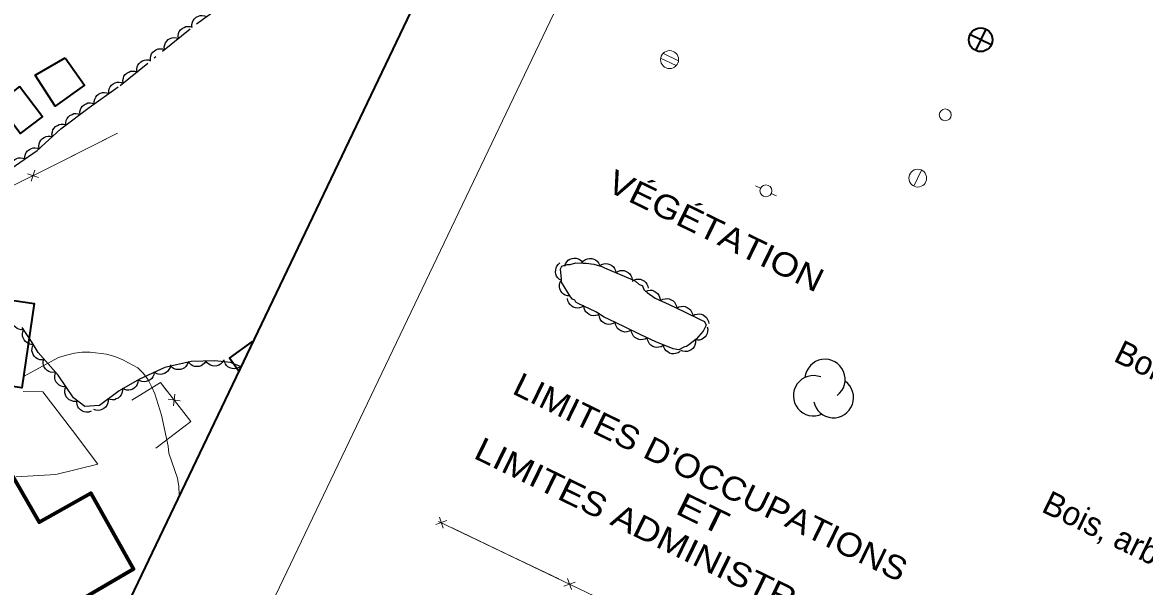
# Model space of a CAD drawing. Extents: x 355726 to 357533, y 5103782 to 5105258.
# Drawn here: x 357014.9 to 357109.6, y 5104141.3 to 5104188.9 of the extents above; entities that cross this region are included whole.
import ezdxf
from ezdxf.enums import TextEntityAlignment as Align

# ---------------------------------------------------------------- set-up
doc = ezdxf.new("R2010")
doc.units = 0
doc.header["$LTSCALE"] = 0.6
doc.linetypes.add('DOT_DASHED', pattern=[7.7, 5, -1.2, 0.3, -1.2])
doc.linetypes.add('LONG_DASHED', pattern=[7.5, 6, -1.5])
for name, color, linetype, lineweight in [('19', 7, 'Continuous', 13), ('2', 7, 'LONG_DASHED', 13), ('31', 7, 'Continuous', 35), ('34', 7, 'Continuous', 35), ('36', 7, 'Continuous', 13), ('37', 7, 'Continuous', 13), ('44', 7, 'Continuous', 25), ('60', 7, 'Continuous', 13), ('63', 7, 'Continuous', 25)]:
    doc.layers.add(name, color=color, linetype=linetype, lineweight=lineweight)

msp = doc.modelspace()

# ---------------------------------------------------------------- linework, layer by layer
at = {"layer": '19'}
msp.add_lwpolyline([(357014.34, 5104150.61), (357017.69, 5104150.8), (357021.22, 5104151.67), (357019.08, 5104154.52), (357016.58, 5104157.77), (357014.93, 5104157.81)], dxfattribs=at)
at = {"layer": '2', "linetype": 'Continuous'}
msp.add_lwpolyline([(357014.96, 5104159.08), (357017.91, 5104160.67), (357018.58, 5104160.88), (357019.26, 5104161.03), (357019.92, 5104161.11), (357020.58, 5104161.13), (357021.97, 5104160.96), (357022.66, 5104160.76), (357023.33, 5104160.48), (357024.6, 5104159.8), (357025.1, 5104159.33), (357025.48, 5104158.79), (357025.79, 5104158.18), (357026.03, 5104157.59), (357026.62, 5104155.8), (357027.16, 5104153.19), (357027.23, 5104152.61), (357027.97, 5104150.5), (357028.08, 5104149.79), (357028.1, 5104149.09)], dxfattribs=at)
at = {"layer": '31'}
for points in [[(357018.47, 5104185.96), (357020.1, 5104183.65), (357017.64, 5104181.88), (357015.95, 5104184.51), (357018.47, 5104185.96)], [(357014.62, 5104183.54), (357012.75, 5104182.11), (357014.71, 5104179.56), (357016.57, 5104180.99), (357014.62, 5104183.54)], [(357009.81, 5104158.83), (357010.86, 5104165.96), (357015.85, 5104165.22), (357014.8, 5104158.1), (357009.81, 5104158.83)]]:
    msp.add_lwpolyline(points, close=True, dxfattribs=at)
msp.add_lwpolyline([(357033.1, 5104159.54), (357032.34, 5104160.61), (357034.28, 5104162.01)], dxfattribs=at)
at = {"layer": '31', "lineweight": 70}
msp.add_lwpolyline([(357012.19, 5104153.8), (357016.27, 5104146.78), (357020.65, 5104149.21), (357024.23, 5104142.8), (357017.12, 5104138.63), (357016.38, 5104139.55), (357012.48, 5104137.33), (357010.83, 5104140.01), (357009.15, 5104139.09), (357007.04, 5104142.95), (357008.55, 5104143.8), (357007.59, 5104145.44), (357008.64, 5104146.01), (357006.32, 5104150.26), (357012.19, 5104153.8)], close=True, dxfattribs=at)
at = {"layer": '34'}
for p, q in [((357096.66, 5104187.05), (357094.87, 5104187.92)), ((357096.2, 5104188.38), (357095.33, 5104186.59))]:
    msp.add_line(p, q, dxfattribs=at)
msp.add_circle((357095.775, 5104187.487), 1, dxfattribs=at)
at = {"layer": '36'}
for p, q in [((357068.75, 5104185.92), (357070.07, 5104185.3)), ((357070.26, 5104185.72), (357068.95, 5104186.34)), ((357090.14, 5104175.14), (357090.79, 5104176.48)), ((357076.75, 5104175.17), (357077.19, 5104174.96)), ((357078.54, 5104174.3), (357078.1, 5104174.52))]:
    msp.add_line(p, q, dxfattribs=at)
for centre, radius in [((357069.511, 5104185.807), 0.759), ((357092.782, 5104181.146), 0.5), ((357090.466, 5104175.807), 0.75), ((357077.643, 5104174.734), 0.5)]:
    msp.add_circle(centre, radius, dxfattribs=at)
at = {"layer": '37'}
for p, q in [((357021.12, 5104178.7), (357022.88, 5104179.59)), ((357015.59, 5104175.54), (357015.91, 5104176.49)), ((357016.23, 5104175.86), (357015.28, 5104176.18)), ((357027.73, 5104157.58), (357027.61, 5104156.58)), ((357028.17, 5104157.02), (357027.18, 5104157.14)), ((357050.07, 5104147.2), (357050.4, 5104146.26)), ((357050.71, 5104146.9), (357049.76, 5104146.57)), ((357066.47, 5104138.96), (357050.01, 5104146.84)), ((357055.65, 5104144.14), (357051.14, 5104146.3)), ((357060.16, 5104141.98), (357055.65, 5104144.14)), ((357061.53, 5104141.72), (357060.59, 5104141.38)), ((357060.89, 5104142.02), (357061.22, 5104141.08))]:
    msp.add_line(p, q, dxfattribs=at)
for points in [[(356989.25, 5104161.97), (357005.18, 5104170.22), (357013.79, 5104175.05), (357017.66, 5104176.96), (357022.88, 5104179.59)], [(357016.65, 5104176.46), (357017.66, 5104176.96), (357021.12, 5104178.7)], [(357026.14, 5104153.01), (357029.08, 5104155.28), (357026.51, 5104158.57), (357024.1, 5104157.08)], [(357027.06, 5104157.87), (357026.51, 5104158.57), (357024.1, 5104157.08)], [(357026.14, 5104153.01), (357029.08, 5104155.28), (357028.29, 5104156.29)]]:
    msp.add_lwpolyline(points, dxfattribs=at)
at = {"layer": '44', "linetype": 'DOT_DASHED'}
for points in [[(357013.9, 5104176.63), (357016.11, 5104178.14), (357018.11, 5104179.96), (357020.5, 5104181.76), (357023.11, 5104183.63), (357026.69, 5104186.53), (357029.56, 5104188.84), (357031.86, 5104190.5)], [(357033.27, 5104159.9), (357032.42, 5104160.26), (357031.12, 5104160.39), (357029.12, 5104160.33), (357026.88, 5104159.82), (357024.76, 5104158.85), (357023.03, 5104157.86), (357021.36, 5104156.63), (357020.13, 5104156.54), (357019.17, 5104157.27), (357018.52, 5104158.22), (357017.87, 5104159.17), (357016.19, 5104161.08), (357015.69, 5104161.94), (357014.83, 5104163.21)]]:
    msp.add_lwpolyline(points, dxfattribs=at)
at = {"layer": '44'}
for points in [[(357029.18, 5104188.57), (357029.18, 5104188.78), (357029.23, 5104188.97), (357029.29, 5104189.12), (357029.4, 5104189.26), (357029.54, 5104189.38), (357029.72, 5104189.47), (357029.87, 5104189.52), (357030.05, 5104189.53), (357030.23, 5104189.51), (357030.4, 5104189.45)], [(357028.03, 5104187.61), (357028.01, 5104187.82), (357028.05, 5104188.01), (357028.11, 5104188.17), (357028.21, 5104188.31), (357028.35, 5104188.44), (357028.52, 5104188.53), (357028.66, 5104188.6), (357028.84, 5104188.61), (357029.03, 5104188.6), (357029.2, 5104188.55)], [(357026.86, 5104186.67), (357026.84, 5104186.88), (357026.89, 5104187.07), (357026.94, 5104187.23), (357027.05, 5104187.37), (357027.18, 5104187.5), (357027.35, 5104187.59), (357027.5, 5104187.66), (357027.67, 5104187.67), (357027.86, 5104187.66), (357028.03, 5104187.61)], [(357025.69, 5104185.72), (357025.68, 5104185.93), (357025.72, 5104186.13), (357025.77, 5104186.29), (357025.88, 5104186.43), (357026.01, 5104186.56), (357026.18, 5104186.65), (357026.33, 5104186.71), (357026.5, 5104186.73), (357026.69, 5104186.72), (357026.86, 5104186.67)], [(357024.53, 5104184.78), (357024.51, 5104184.99), (357024.55, 5104185.19), (357024.61, 5104185.34), (357024.71, 5104185.48), (357024.85, 5104185.61), (357025.01, 5104185.71), (357025.16, 5104185.77), (357025.34, 5104185.79), (357025.52, 5104185.78), (357025.69, 5104185.72)], [(357022.16, 5104182.95), (357022.15, 5104183.15), (357022.2, 5104183.35), (357022.27, 5104183.5), (357022.38, 5104183.64), (357022.52, 5104183.76), (357022.69, 5104183.84), (357022.85, 5104183.9), (357023.02, 5104183.91), (357023.21, 5104183.88), (357023.37, 5104183.82)], [(357023.36, 5104183.84), (357023.35, 5104184.04), (357023.39, 5104184.24), (357023.44, 5104184.4), (357023.55, 5104184.54), (357023.68, 5104184.67), (357023.85, 5104184.76), (357024, 5104184.83), (357024.17, 5104184.84), (357024.36, 5104184.83), (357024.53, 5104184.78)], [(357020.94, 5104182.07), (357020.93, 5104182.28), (357020.98, 5104182.48), (357021.05, 5104182.63), (357021.16, 5104182.77), (357021.3, 5104182.89), (357021.47, 5104182.97), (357021.63, 5104183.02), (357021.8, 5104183.03), (357021.99, 5104183.01), (357022.16, 5104182.95)], [(357019.73, 5104181.18), (357019.72, 5104181.39), (357019.77, 5104181.59), (357019.83, 5104181.74), (357019.94, 5104181.88), (357020.08, 5104182), (357020.25, 5104182.09), (357020.4, 5104182.15), (357020.57, 5104182.16), (357020.76, 5104182.14), (357020.93, 5104182.08)], [(357018.53, 5104180.28), (357018.52, 5104180.49), (357018.57, 5104180.68), (357018.63, 5104180.84), (357018.74, 5104180.98), (357018.88, 5104181.1), (357019.05, 5104181.19), (357019.2, 5104181.25), (357019.38, 5104181.26), (357019.56, 5104181.24), (357019.73, 5104181.18)], [(357017.39, 5104179.31), (357017.36, 5104179.51), (357017.39, 5104179.71), (357017.44, 5104179.87), (357017.53, 5104180.02), (357017.66, 5104180.16), (357017.82, 5104180.26), (357017.97, 5104180.33), (357018.14, 5104180.36), (357018.33, 5104180.36), (357018.5, 5104180.32)], [(357016.28, 5104178.3), (357016.25, 5104178.5), (357016.28, 5104178.7), (357016.33, 5104178.86), (357016.42, 5104179.01), (357016.55, 5104179.15), (357016.71, 5104179.25), (357016.86, 5104179.32), (357017.03, 5104179.35), (357017.22, 5104179.35), (357017.39, 5104179.31)], [(357015.06, 5104177.43), (357015.06, 5104177.63), (357015.12, 5104177.83), (357015.19, 5104177.98), (357015.3, 5104178.11), (357015.45, 5104178.23), (357015.62, 5104178.31), (357015.78, 5104178.36), (357015.95, 5104178.36), (357016.13, 5104178.34), (357016.3, 5104178.27)], [(357013.83, 5104176.58), (357013.82, 5104176.79), (357013.88, 5104176.98), (357013.95, 5104177.13), (357014.07, 5104177.27), (357014.21, 5104177.38), (357014.38, 5104177.46), (357014.54, 5104177.52), (357014.71, 5104177.52), (357014.9, 5104177.49), (357015.06, 5104177.43)], [(357060.65, 5104168.39), (357060.71, 5104168.58), (357060.83, 5104168.75), (357060.94, 5104168.87), (357061.09, 5104168.96), (357061.27, 5104169.03), (357061.46, 5104169.05), (357061.62, 5104169.05), (357061.79, 5104168.99), (357061.95, 5104168.91), (357062.09, 5104168.79)], [(357062.11, 5104168.66), (357062.25, 5104168.82), (357062.42, 5104168.93), (357062.57, 5104169), (357062.74, 5104169.02), (357062.93, 5104169.02), (357063.11, 5104168.97), (357063.26, 5104168.91), (357063.4, 5104168.8), (357063.52, 5104168.66), (357063.6, 5104168.5)], [(357060.4, 5104167.16), (357060.22, 5104167.26), (357060.07, 5104167.4), (357059.97, 5104167.53), (357059.91, 5104167.7), (357059.88, 5104167.88), (357059.89, 5104168.07), (357059.92, 5104168.23), (357060, 5104168.39), (357060.11, 5104168.53), (357060.25, 5104168.65)], [(357063.59, 5104168.41), (357063.76, 5104168.53), (357063.96, 5104168.58), (357064.12, 5104168.61), (357064.29, 5104168.58), (357064.47, 5104168.53), (357064.63, 5104168.42), (357064.76, 5104168.32), (357064.86, 5104168.18), (357064.93, 5104168.01), (357064.97, 5104167.83)], [(357064.97, 5104167.83), (357065.14, 5104167.94), (357065.34, 5104168), (357065.5, 5104168.02), (357065.68, 5104168), (357065.85, 5104167.94), (357066.01, 5104167.84), (357066.14, 5104167.74), (357066.24, 5104167.59), (357066.31, 5104167.42), (357066.35, 5104167.25)], [(357061.1, 5104165.86), (357060.9, 5104165.87), (357060.7, 5104165.93), (357060.56, 5104166.01), (357060.43, 5104166.13), (357060.32, 5104166.28), (357060.25, 5104166.46), (357060.2, 5104166.61), (357060.21, 5104166.79), (357060.24, 5104166.97), (357060.32, 5104167.14)], [(357066.34, 5104167.11), (357066.51, 5104167.22), (357066.71, 5104167.27), (357066.87, 5104167.29), (357067.05, 5104167.27), (357067.22, 5104167.21), (357067.38, 5104167.1), (357067.51, 5104167), (357067.6, 5104166.85), (357067.68, 5104166.68), (357067.71, 5104166.51)], [(357067.48, 5104166.25), (357067.67, 5104166.33), (357067.87, 5104166.35), (357068.04, 5104166.34), (357068.2, 5104166.28), (357068.36, 5104166.19), (357068.5, 5104166.06), (357068.61, 5104165.93), (357068.67, 5104165.77), (357068.72, 5104165.59), (357068.72, 5104165.41)], [(357062.27, 5104165.02), (357062.09, 5104164.91), (357061.89, 5104164.86), (357061.73, 5104164.84), (357061.56, 5104164.87), (357061.38, 5104164.93), (357061.22, 5104165.03), (357061.1, 5104165.14), (357061, 5104165.29), (357060.93, 5104165.46), (357060.9, 5104165.64)], [(357063.61, 5104164.36), (357063.43, 5104164.25), (357063.24, 5104164.21), (357063.07, 5104164.19), (357062.9, 5104164.22), (357062.73, 5104164.29), (357062.57, 5104164.4), (357062.45, 5104164.51), (357062.36, 5104164.66), (357062.29, 5104164.83), (357062.26, 5104165.01)], [(357068.75, 5104165.47), (357068.93, 5104165.58), (357069.13, 5104165.63), (357069.3, 5104165.65), (357069.47, 5104165.61), (357069.64, 5104165.55), (357069.8, 5104165.44), (357069.92, 5104165.33), (357070.01, 5104165.18), (357070.08, 5104165.01), (357070.11, 5104164.83)], [(357070.11, 5104164.83), (357070.29, 5104164.94), (357070.49, 5104164.98), (357070.65, 5104165), (357070.82, 5104164.97), (357071, 5104164.9), (357071.15, 5104164.79), (357071.28, 5104164.68), (357071.37, 5104164.53), (357071.44, 5104164.36), (357071.46, 5104164.18)], [(357014.98, 5104163.02), (357014.77, 5104163.01), (357014.57, 5104163.05), (357014.42, 5104163.11), (357014.28, 5104163.22), (357014.15, 5104163.35), (357014.06, 5104163.52), (357014, 5104163.67), (357013.99, 5104163.85), (357014, 5104164.03), (357014.06, 5104164.2)], [(357064.93, 5104163.65), (357064.75, 5104163.54), (357064.56, 5104163.48), (357064.39, 5104163.46), (357064.22, 5104163.49), (357064.05, 5104163.54), (357063.88, 5104163.65), (357063.76, 5104163.75), (357063.66, 5104163.9), (357063.59, 5104164.07), (357063.55, 5104164.24)], [(357071.46, 5104164.18), (357071.64, 5104164.29), (357071.84, 5104164.34), (357072.01, 5104164.35), (357072.18, 5104164.32), (357072.35, 5104164.26), (357072.51, 5104164.14), (357072.63, 5104164.04), (357072.72, 5104163.89), (357072.79, 5104163.71), (357072.82, 5104163.54)], [(357066.27, 5104162.99), (357066.09, 5104162.88), (357065.9, 5104162.83), (357065.73, 5104162.82), (357065.56, 5104162.85), (357065.39, 5104162.91), (357065.23, 5104163.02), (357065.11, 5104163.13), (357065.02, 5104163.28), (357064.95, 5104163.45), (357064.92, 5104163.63)], [(357072.68, 5104163.27), (357072.73, 5104163.07), (357072.72, 5104162.86), (357072.69, 5104162.7), (357072.61, 5104162.54), (357072.5, 5104162.4), (357072.35, 5104162.28), (357072.21, 5104162.19), (357072.04, 5104162.14), (357071.86, 5104162.13), (357071.68, 5104162.15)], [(357015.81, 5104161.77), (357015.6, 5104161.77), (357015.4, 5104161.83), (357015.25, 5104161.9), (357015.12, 5104162.01), (357015, 5104162.16), (357014.92, 5104162.33), (357014.87, 5104162.48), (357014.87, 5104162.66), (357014.9, 5104162.84), (357014.96, 5104163.01)], [(357067.62, 5104162.33), (357067.44, 5104162.22), (357067.24, 5104162.18), (357067.08, 5104162.16), (357066.91, 5104162.19), (357066.73, 5104162.26), (357066.58, 5104162.37), (357066.46, 5104162.48), (357066.37, 5104162.63), (357066.3, 5104162.8), (357066.27, 5104162.98)], [(357068.97, 5104161.68), (357068.79, 5104161.57), (357068.6, 5104161.53), (357068.43, 5104161.51), (357068.26, 5104161.54), (357068.09, 5104161.61), (357067.93, 5104161.72), (357067.81, 5104161.83), (357067.72, 5104161.98), (357067.65, 5104162.15), (357067.62, 5104162.33)], [(357071.69, 5104162.13), (357071.7, 5104161.92), (357071.64, 5104161.72), (357071.58, 5104161.57), (357071.46, 5104161.44), (357071.32, 5104161.32), (357071.15, 5104161.24), (357070.99, 5104161.18), (357070.82, 5104161.18), (357070.63, 5104161.2), (357070.47, 5104161.27)], [(357016.55, 5104160.46), (357016.34, 5104160.48), (357016.15, 5104160.55), (357016, 5104160.63), (357015.88, 5104160.75), (357015.77, 5104160.91), (357015.71, 5104161.08), (357015.67, 5104161.24), (357015.68, 5104161.42), (357015.72, 5104161.6), (357015.79, 5104161.76)], [(357070.39, 5104161.18), (357070.22, 5104161.06), (357070.02, 5104161), (357069.86, 5104160.97), (357069.69, 5104160.99), (357069.51, 5104161.04), (357069.35, 5104161.14), (357069.22, 5104161.24), (357069.11, 5104161.38), (357069.03, 5104161.55), (357068.99, 5104161.73)], [(357017.65, 5104159.42), (357017.44, 5104159.39), (357017.24, 5104159.43), (357017.09, 5104159.48), (357016.94, 5104159.57), (357016.81, 5104159.7), (357016.7, 5104159.86), (357016.63, 5104160.01), (357016.61, 5104160.19), (357016.61, 5104160.37), (357016.66, 5104160.55)], [(357028.86, 5104160.27), (357028.78, 5104160.08), (357028.66, 5104159.92), (357028.54, 5104159.8), (357028.38, 5104159.72), (357028.21, 5104159.66), (357028.01, 5104159.65), (357027.85, 5104159.66), (357027.69, 5104159.72), (357027.53, 5104159.81), (357027.39, 5104159.94)], [(357030.35, 5104160.37), (357030.24, 5104160.19), (357030.08, 5104160.06), (357029.95, 5104159.97), (357029.78, 5104159.92), (357029.59, 5104159.9), (357029.4, 5104159.92), (357029.25, 5104159.96), (357029.1, 5104160.05), (357028.96, 5104160.18), (357028.85, 5104160.32)], [(357031.85, 5104160.41), (357031.74, 5104160.24), (357031.58, 5104160.1), (357031.45, 5104160.01), (357031.28, 5104159.96), (357031.09, 5104159.94), (357030.9, 5104159.97), (357030.74, 5104160.01), (357030.6, 5104160.1), (357030.46, 5104160.22), (357030.35, 5104160.37)], [(357033.27, 5104159.9), (357033.09, 5104159.79), (357032.9, 5104159.73), (357032.74, 5104159.71), (357032.56, 5104159.73), (357032.39, 5104159.79), (357032.22, 5104159.89), (357032.1, 5104159.99), (357032, 5104160.14), (357031.92, 5104160.31), (357031.89, 5104160.48)], [(357018.53, 5104158.21), (357018.32, 5104158.2), (357018.13, 5104158.26), (357017.98, 5104158.33), (357017.84, 5104158.45), (357017.72, 5104158.59), (357017.64, 5104158.76), (357017.59, 5104158.92), (357017.59, 5104159.09), (357017.62, 5104159.28), (357017.68, 5104159.44)], [(357026, 5104159.42), (357025.96, 5104159.21), (357025.87, 5104159.03), (357025.78, 5104158.89), (357025.64, 5104158.78), (357025.48, 5104158.69), (357025.3, 5104158.64), (357025.14, 5104158.61), (357024.96, 5104158.64), (357024.79, 5104158.7), (357024.63, 5104158.79)], [(357027.36, 5104160.04), (357027.33, 5104159.83), (357027.24, 5104159.65), (357027.14, 5104159.51), (357027.01, 5104159.4), (357026.85, 5104159.31), (357026.66, 5104159.26), (357026.5, 5104159.24), (357026.33, 5104159.26), (357026.15, 5104159.32), (357026, 5104159.42)], [(357024.64, 5104158.78), (357024.62, 5104158.57), (357024.55, 5104158.38), (357024.47, 5104158.24), (357024.34, 5104158.11), (357024.19, 5104158.01), (357024.01, 5104157.94), (357023.85, 5104157.9), (357023.68, 5104157.91), (357023.5, 5104157.96), (357023.34, 5104158.04)], [(357019.38, 5104156.97), (357019.17, 5104156.97), (357018.97, 5104157.03), (357018.82, 5104157.09), (357018.69, 5104157.21), (357018.57, 5104157.35), (357018.49, 5104157.52), (357018.44, 5104157.68), (357018.44, 5104157.86), (357018.46, 5104158.04), (357018.53, 5104158.21)], [(357023.31, 5104158.07), (357023.32, 5104157.86), (357023.27, 5104157.66), (357023.21, 5104157.51), (357023.1, 5104157.37), (357022.96, 5104157.25), (357022.79, 5104157.17), (357022.64, 5104157.11), (357022.46, 5104157.1), (357022.28, 5104157.12), (357022.11, 5104157.18)], [(357020.66, 5104156.14), (357020.46, 5104156.07), (357020.25, 5104156.07), (357020.09, 5104156.08), (357019.93, 5104156.15), (357019.77, 5104156.25), (357019.64, 5104156.39), (357019.54, 5104156.52), (357019.48, 5104156.69), (357019.45, 5104156.87), (357019.46, 5104157.05)], [(357022.11, 5104157.18), (357022.11, 5104156.97), (357022.06, 5104156.77), (357022, 5104156.62), (357021.89, 5104156.48), (357021.75, 5104156.36), (357021.58, 5104156.28), (357021.43, 5104156.22), (357021.25, 5104156.21), (357021.07, 5104156.23), (357020.9, 5104156.29)]]:
    msp.add_lwpolyline(points, dxfattribs=at)
at = {"layer": '44', "linetype": 'DOT_DASHED'}
msp.add_lwpolyline([(357066.41, 5104167.22), (357066.41, 5104167.22), (357066.62, 5104167.12), (357066.9, 5104166.86), (357067.22, 5104166.72), (357067.34, 5104166.42), (357067.61, 5104166.16), (357068.3, 5104165.69), (357069.48, 5104165.13), (357070.76, 5104164.52), (357072.16, 5104163.85), (357072.46, 5104163.71), (357072.59, 5104163.4), (357072.35, 5104162.9), (357071.74, 5104162.22), (357071.14, 5104161.74), (357070.94, 5104161.6), (357070.78, 5104161.56), (357070.28, 5104161.31), (357069.8, 5104161.41), (357068.35, 5104161.98), (357067.08, 5104162.59), (357065.7, 5104163.26), (357064.4, 5104163.88), (357063.98, 5104164.06), (357063.28, 5104164.52), (357061.78, 5104165.24), (357061.58, 5104165.33), (357061.52, 5104165.5), (357061.3, 5104165.6), (357061.14, 5104165.8), (357060.39, 5104167.02), (357060.39, 5104167.27), (357060.3, 5104168.16), (357060.4, 5104168.38), (357060.86, 5104168.52), (357061.12, 5104168.52), (357061.58, 5104168.65), (357062.22, 5104168.62), (357062.47, 5104168.62), (357063.11, 5104168.55), (357063.8, 5104168.34), (357064, 5104168.24)], close=True, dxfattribs=at)
at = {"layer": '44'}
for centre, start, end in [((357082.632, 5104158.824), 307.06918, 174.52627), ((357081.661, 5104157.44), 68.91538, 294.60397), ((357083.344, 5104157.281), 191.73687, 54.42124)]:
    msp.add_arc(centre, 1.699, start, end, dxfattribs=at)
at = {"layer": '60', "lineweight": 35}
msp.add_lwpolyline([(355740.43, 5104469.78), (356913.03, 5103908.53), (357283.46, 5104682.46), (356110.86, 5105243.71)], close=True, dxfattribs=at)
at = {"layer": '60'}
msp.add_lwpolyline([(357292.88, 5104676.98), (357518.4, 5104569.08), (357148.41, 5103795.87), (356922.91, 5103903.8)], close=True, dxfattribs=at)

# ---------------------------------------------------------------- texts
at = {"layer": '63'}
for s, width, p in [('VÉGÉTATION', 1.15, (357072.977, 5104170.467)), ("LIMITES D'OCCUPATIONS", 1.1, (357072.532, 5104149.675)), ('LIMITES ADMINISTRATIVES', 1.15, (357071.142, 5104143.328)), ('ET', 1.3, (357071.882, 5104146.58))]:
    msp.add_text(s, height=2, rotation=334.045, dxfattribs=dict(at, width=width)).set_placement(p, align=Align.CENTER)
for s, p in [('Borne-fontaine', (357106.9, 5104160.41)), ('Bois, arbre', (357100.81, 5104147.7))]:
    msp.add_text(s, height=2, rotation=334.045, dxfattribs=at).set_placement(p)

doc.saveas('drawing.dxf')
